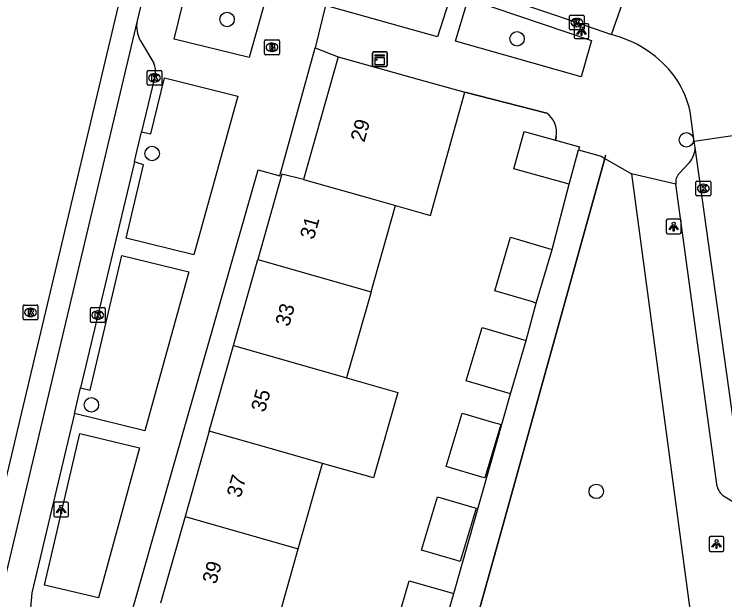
# Model space of a CAD drawing. Extents: x 163150 to 163546, y 380933 to 381635.
# Drawn here: x 163205.77 to 163253.82, y 381435.94 to 381475.58 of the extents above; entities that cross this region are included whole.
import ezdxf

# ---------------------------------------------------------------- set-up
doc = ezdxf.new("R2010")
doc.units = 0
for name, color, linetype in [('IMGEO_Boom', 7, 'Continuous'), ('IMGEO_Brandkraan', 7, 'Continuous'), ('IMGEO_Fietspad_gesloten', 7, 'Continuous'), ('IMGEO_Hek', 7, 'Continuous'), ('IMGEO_Kast', 7, 'Continuous'), ('IMGEO_Kolk', 7, 'Continuous'), ('IMGEO_Lichtpunt', 7, 'Continuous'), ('IMGEO_Muur', 7, 'Continuous'), ('IMGEO_Pand', 7, 'Continuous'), ('IMGEO_Pand_nummerreeks', 7, 'Continuous'), ('IMGEO_Parkeervlak_open', 7, 'Continuous'), ('IMGEO_Rijbaan_lokaal_gesloten', 7, 'Continuous'), ('IMGEO_Rijbaan_lokaal_open', 7, 'Continuous'), ('IMGEO_Rioolput', 7, 'Continuous'), ('IMGEO_Voetpad_open', 7, 'Continuous')]:
    doc.layers.add(name, color=color, linetype=linetype)

msp = doc.modelspace()

# ---------------------------------------------------------------- linework, layer by layer
at = {"layer": 'IMGEO_Boom'}
for centre in [(163220.158, 381475.222), (163239.773, 381473.91), (163251.222, 381467.073), (163215.093, 381466.148), (163210.989, 381449.137), (163245.127, 381443.276)]:
    msp.add_circle(centre, 0.489, dxfattribs=at)
at = {"layer": 'IMGEO_Brandkraan'}
for p, q in [((163222.699, 381472.91), (163222.699, 381473.762)), ((163222.774, 381473.836), (163223.626, 381473.836)), ((163223.187, 381473.616), (163223.212, 381473.616)), ((163223.7, 381473.762), (163223.7, 381472.91)), ((163223.626, 381472.836), (163222.774, 381472.836)), ((163223.21, 381473.056), (163223.185, 381473.056))]:
    msp.add_line(p, q, dxfattribs=at)
for points in [[(163222.699, 381472.91), (163222.699, 381473.762)], [(163222.774, 381473.836), (163223.626, 381473.836)], [(163223.7, 381473.762), (163223.7, 381472.91)], [(163223.047, 381473.536), (163223.047, 381473.136), (163223.26, 381473.136)], [(163223.278, 381473.536), (163223.047, 381473.536)], [(163223.226, 381473.455), (163223.172, 381473.455), (163223.172, 381473.379)], [(163223.172, 381473.379), (163223.225, 381473.379)], [(163223.234, 381473.303), (163223.172, 381473.303), (163223.172, 381473.222)], [(163223.172, 381473.222), (163223.234, 381473.222)], [(163223.626, 381472.836), (163222.774, 381472.836)]]:
    msp.add_lwpolyline(points, dxfattribs=at)
for centre, radius, start, end in [((163222.776, 381473.76), 0.0765, 91.552, 178.448), ((163222.776, 381473.76), 0.0765, 91.552, 178.448), ((163223.624, 381473.76), 0.0765, 1.552, 88.448), ((163223.624, 381473.76), 0.0765, 1.552, 88.448), ((163223.227, 381473.417), 0.0379, 267.8285, 90.9355), ((163223.235, 381473.262), 0.0404, 269.8759, 90.5077), ((163223.266, 381473.387), 0.251, 268.6676, 293.5347), ((163223.282, 381473.391), 0.145, 59.4692, 91.5367), ((163223.307, 381473.438), 0.0922, 285.5137, 58.1501), ((163223.312, 381473.246), 0.105, 301.3115, 78.989), ((163222.776, 381472.912), 0.0765, 181.552, 268.448), ((163222.776, 381472.912), 0.0765, 181.552, 268.448), ((163223.624, 381472.912), 0.0765, 271.552, 358.448), ((163223.624, 381472.912), 0.0765, 271.552, 358.448)]:
    msp.add_arc(centre, radius, start, end, dxfattribs=at)
for centre, major_axis, ratio, start_param, end_param in [((163223.186, 381473.336), (-0.387, 0.002), 0.722429, 4.712389, 7.853982), ((163223.211, 381473.336), (-0.39, 0.002), 0.717154, 1.570796, 4.712389)]:
    msp.add_ellipse(centre, major_axis=major_axis, ratio=ratio, start_param=start_param, end_param=end_param, dxfattribs=at)
at = {"layer": 'IMGEO_Fietspad_gesloten'}
for points in [[(163214.995, 381479.021), (163214.084, 381475.132)], [(163214.084, 381475.132), (163205.141, 381437.39)]]:
    msp.add_lwpolyline(points, dxfattribs=at)
at = {"layer": 'IMGEO_Hek'}
for points in [[(163238.676, 381440.476), (163245.779, 381466.055)], [(163235.062, 381427.567), (163238.676, 381440.476)]]:
    msp.add_lwpolyline(points, dxfattribs=at)
at = {"layer": 'IMGEO_Kast'}
for p, q in [((163229.988, 381472.108), (163229.988, 381472.949)), ((163229.988, 381472.949), (163229.988, 381472.108)), ((163230.063, 381473.033), (163230.904, 381473.033)), ((163230.904, 381473.033), (163230.063, 381473.033)), ((163230.988, 381472.958), (163230.988, 381472.117)), ((163230.988, 381472.117), (163230.988, 381472.958)), ((163230.913, 381472.033), (163230.072, 381472.033)), ((163230.072, 381472.033), (163230.913, 381472.033))]:
    msp.add_line(p, q, dxfattribs=at)
for points in [[(163230.183, 381472.823), (163230.783, 381472.823), (163230.783, 381472.738), (163230.183, 381472.738), (163230.183, 381472.823)], [(163230.183, 381472.648), (163230.783, 381472.648), (163230.783, 381472.159), (163230.183, 381472.159), (163230.183, 381472.648)]]:
    msp.add_lwpolyline(points, dxfattribs=at)
msp.add_circle((163230.267, 381472.497), 0.0377, dxfattribs=at)
for centre, start, end in [((163230.066, 381472.955), 92.4484, 184.2845), ((163230.066, 381472.955), 92.4484, 184.2845), ((163230.91, 381472.955), 2.4484, 94.2845), ((163230.91, 381472.955), 2.4484, 94.2845), ((163230.066, 381472.111), 182.4484, 274.2845), ((163230.066, 381472.111), 182.4484, 274.2845), ((163230.91, 381472.111), 272.4484, 4.2845), ((163230.91, 381472.111), 272.4484, 4.2845)]:
    msp.add_arc(centre, 0.0779, start, end, dxfattribs=at)
at = {"layer": 'IMGEO_Kolk'}
for p, q in [((163243.389, 381475.513), (163244.241, 381475.513)), ((163243.314, 381474.587), (163243.314, 381475.439)), ((163243.802, 381475.293), (163243.827, 381475.293)), ((163244.315, 381475.439), (163244.315, 381474.587)), ((163243.825, 381474.733), (163243.8, 381474.733)), ((163244.241, 381474.513), (163243.389, 381474.513)), ((163214.753, 381470.84), (163214.753, 381471.692)), ((163214.828, 381471.766), (163215.68, 381471.766)), ((163215.754, 381471.692), (163215.754, 381470.84)), ((163215.241, 381471.546), (163215.266, 381471.546)), ((163215.68, 381470.766), (163214.828, 381470.766)), ((163215.264, 381470.986), (163215.239, 381470.986)), ((163251.864, 381463.358), (163251.864, 381464.21)), ((163251.939, 381464.284), (163252.791, 381464.284)), ((163252.352, 381464.064), (163252.377, 381464.064)), ((163252.865, 381464.21), (163252.865, 381463.358)), ((163252.375, 381463.504), (163252.35, 381463.504)), ((163252.791, 381463.284), (163251.939, 381463.284)), ((163210.918, 381454.788), (163210.918, 381455.64)), ((163210.993, 381455.714), (163211.845, 381455.714)), ((163211.406, 381455.494), (163211.431, 381455.494)), ((163211.919, 381455.64), (163211.919, 381454.788)), ((163211.429, 381454.934), (163211.404, 381454.934)), ((163211.845, 381454.714), (163210.993, 381454.714))]:
    msp.add_line(p, q, dxfattribs=at)
for points in [[(163243.389, 381475.513), (163244.241, 381475.513)], [(163243.314, 381474.587), (163243.314, 381475.439)], [(163243.635, 381475.213), (163243.758, 381475.213), (163243.758, 381475.062), (163243.888, 381475.213), (163244.052, 381475.213), (163243.906, 381475.062), (163244.059, 381474.813), (163243.907, 381474.813), (163243.822, 381474.977), (163243.758, 381474.91), (163243.758, 381474.813), (163243.635, 381474.813), (163243.635, 381475.213)], [(163244.315, 381475.439), (163244.315, 381474.587)], [(163244.241, 381474.513), (163243.389, 381474.513)], [(163214.753, 381470.84), (163214.753, 381471.692)], [(163214.828, 381471.766), (163215.68, 381471.766)], [(163215.754, 381471.692), (163215.754, 381470.84)], [(163215.074, 381471.466), (163215.197, 381471.466), (163215.197, 381471.315), (163215.327, 381471.466), (163215.491, 381471.466), (163215.345, 381471.315), (163215.498, 381471.066), (163215.346, 381471.066), (163215.261, 381471.23), (163215.197, 381471.163), (163215.197, 381471.066), (163215.074, 381471.066), (163215.074, 381471.466)], [(163215.68, 381470.766), (163214.828, 381470.766)], [(163251.864, 381463.358), (163251.864, 381464.21)], [(163251.939, 381464.284), (163252.791, 381464.284)], [(163252.185, 381463.984), (163252.308, 381463.984), (163252.308, 381463.833), (163252.438, 381463.984), (163252.602, 381463.984), (163252.456, 381463.833), (163252.609, 381463.584), (163252.457, 381463.584), (163252.372, 381463.748), (163252.308, 381463.681), (163252.308, 381463.584), (163252.185, 381463.584), (163252.185, 381463.984)], [(163252.865, 381464.21), (163252.865, 381463.358)], [(163252.791, 381463.284), (163251.939, 381463.284)], [(163210.918, 381454.788), (163210.918, 381455.64)], [(163210.993, 381455.714), (163211.845, 381455.714)], [(163211.239, 381455.414), (163211.362, 381455.414), (163211.362, 381455.263), (163211.492, 381455.414), (163211.656, 381455.414), (163211.51, 381455.263), (163211.663, 381455.014), (163211.511, 381455.014), (163211.426, 381455.178), (163211.362, 381455.111), (163211.362, 381455.014), (163211.239, 381455.014), (163211.239, 381455.414)], [(163211.919, 381455.64), (163211.919, 381454.788)], [(163211.845, 381454.714), (163210.993, 381454.714)]]:
    msp.add_lwpolyline(points, dxfattribs=at)
for centre, start, end in [((163243.391, 381475.437), 91.552, 178.448), ((163243.391, 381475.437), 91.552, 178.448), ((163244.239, 381475.437), 1.552, 88.448), ((163244.239, 381475.437), 1.552, 88.448), ((163243.391, 381474.589), 181.552, 268.448), ((163243.391, 381474.589), 181.552, 268.448), ((163244.239, 381474.589), 271.552, 358.448), ((163244.239, 381474.589), 271.552, 358.448), ((163214.83, 381471.69), 91.552, 178.448), ((163214.83, 381471.69), 91.552, 178.448), ((163215.678, 381471.69), 1.552, 88.448), ((163215.678, 381471.69), 1.552, 88.448), ((163214.83, 381470.842), 181.552, 268.448), ((163214.83, 381470.842), 181.552, 268.448), ((163215.678, 381470.842), 271.552, 358.448), ((163215.678, 381470.842), 271.552, 358.448), ((163251.941, 381464.208), 91.552, 178.448), ((163251.941, 381464.208), 91.552, 178.448), ((163252.789, 381464.208), 1.552, 88.448), ((163252.789, 381464.208), 1.552, 88.448), ((163251.941, 381463.36), 181.552, 268.448), ((163251.941, 381463.36), 181.552, 268.448), ((163252.789, 381463.36), 271.552, 358.448), ((163252.789, 381463.36), 271.552, 358.448), ((163210.995, 381455.638), 91.552, 178.448), ((163210.995, 381455.638), 91.552, 178.448), ((163211.843, 381455.638), 1.552, 88.448), ((163211.843, 381455.638), 1.552, 88.448), ((163210.995, 381454.79), 181.552, 268.448), ((163210.995, 381454.79), 181.552, 268.448), ((163211.843, 381454.79), 271.552, 358.448), ((163211.843, 381454.79), 271.552, 358.448)]:
    msp.add_arc(centre, 0.0765, start, end, dxfattribs=at)
for centre, major_axis, ratio, start_param, end_param in [((163243.801, 381475.013), (-0.387, 0.002), 0.722429, 4.712389, 7.853982), ((163243.826, 381475.013), (-0.39, 0.002), 0.717154, 1.570796, 4.712389), ((163215.24, 381471.266), (-0.387, 0.002), 0.722429, 4.712389, 7.853982), ((163215.265, 381471.266), (-0.39, 0.002), 0.717154, 1.570796, 4.712389), ((163252.351, 381463.784), (-0.387, 0.002), 0.722429, 4.712389, 7.853982), ((163252.376, 381463.784), (-0.39, 0.002), 0.717154, 1.570796, 4.712389), ((163211.405, 381455.214), (-0.387, 0.002), 0.722429, 4.712389, 7.853982), ((163211.43, 381455.214), (-0.39, 0.002), 0.717154, 1.570796, 4.712389)]:
    msp.add_ellipse(centre, major_axis=major_axis, ratio=ratio, start_param=start_param, end_param=end_param, dxfattribs=at)
at = {"layer": 'IMGEO_Lichtpunt'}
for p, q in [((163243.637, 381474.834), (163243.637, 381474.027)), ((163243.637, 381474.834), (163243.637, 381474.027)), ((163244.539, 381474.929), (163243.731, 381474.929)), ((163244.539, 381474.929), (163243.731, 381474.929)), ((163244.633, 381474.027), (163244.633, 381474.834)), ((163244.633, 381474.027), (163244.633, 381474.834)), ((163243.731, 381473.933), (163244.539, 381473.933)), ((163243.731, 381473.933), (163244.539, 381473.933)), ((163249.864, 381461.604), (163249.864, 381460.797)), ((163249.864, 381461.604), (163249.864, 381460.797)), ((163250.766, 381461.699), (163249.958, 381461.699)), ((163250.766, 381461.699), (163249.958, 381461.699)), ((163250.86, 381460.797), (163250.86, 381461.604)), ((163250.86, 381460.797), (163250.86, 381461.604)), ((163249.958, 381460.703), (163250.766, 381460.703)), ((163249.958, 381460.703), (163250.766, 381460.703)), ((163208.441, 381442.455), (163208.441, 381441.648)), ((163208.441, 381442.455), (163208.441, 381441.648)), ((163209.343, 381442.55), (163208.535, 381442.55)), ((163209.343, 381442.55), (163208.535, 381442.55)), ((163209.437, 381441.648), (163209.437, 381442.455)), ((163209.437, 381441.648), (163209.437, 381442.455)), ((163208.535, 381441.554), (163209.343, 381441.554)), ((163208.535, 381441.554), (163209.343, 381441.554)), ((163252.768, 381440.121), (163252.768, 381439.314)), ((163252.768, 381440.121), (163252.768, 381439.314)), ((163253.67, 381440.216), (163252.862, 381440.216)), ((163253.67, 381440.216), (163252.862, 381440.216)), ((163253.764, 381439.314), (163253.764, 381440.121)), ((163253.764, 381439.314), (163253.764, 381440.121)), ((163252.862, 381439.22), (163253.67, 381439.22)), ((163252.862, 381439.22), (163253.67, 381439.22))]:
    msp.add_line(p, q, dxfattribs=at)
for points in [[(163244.011, 381474.498), (163244.05, 381474.47), (163243.862, 381474.208), (163243.824, 381474.235), (163244.011, 381474.498)], [(163244.113, 381474.45), (163244.16, 381474.45), (163244.16, 381474.128), (163244.113, 381474.128), (163244.113, 381474.45)], [(163244.223, 381474.47), (163244.261, 381474.497), (163244.448, 381474.235), (163244.409, 381474.207), (163244.223, 381474.47)], [(163250.238, 381461.268), (163250.277, 381461.24), (163250.089, 381460.978), (163250.051, 381461.005), (163250.238, 381461.268)], [(163250.34, 381461.22), (163250.387, 381461.22), (163250.387, 381460.898), (163250.34, 381460.898), (163250.34, 381461.22)], [(163250.45, 381461.24), (163250.488, 381461.267), (163250.675, 381461.005), (163250.636, 381460.977), (163250.45, 381461.24)], [(163208.815, 381442.119), (163208.854, 381442.091), (163208.666, 381441.829), (163208.628, 381441.856), (163208.815, 381442.119)], [(163208.917, 381442.071), (163208.964, 381442.071), (163208.964, 381441.749), (163208.917, 381441.749), (163208.917, 381442.071)], [(163209.027, 381442.091), (163209.065, 381442.118), (163209.252, 381441.856), (163209.213, 381441.828), (163209.027, 381442.091)], [(163253.142, 381439.785), (163253.181, 381439.757), (163252.993, 381439.495), (163252.955, 381439.522), (163253.142, 381439.785)], [(163253.244, 381439.737), (163253.291, 381439.737), (163253.291, 381439.415), (163253.244, 381439.415), (163253.244, 381439.737)], [(163253.354, 381439.757), (163253.392, 381439.784), (163253.579, 381439.522), (163253.54, 381439.494), (163253.354, 381439.757)]]:
    msp.add_lwpolyline(points, dxfattribs=at)
for centre in [(163244.136, 381474.632), (163250.363, 381461.402), (163208.94, 381442.253), (163253.267, 381439.919)]:
    msp.add_circle(centre, 0.0994, dxfattribs=at)
for centre, start, end in [((163243.731, 381474.834), 90, 180), ((163243.731, 381474.834), 90, 180), ((163244.539, 381474.834), 0, 90), ((163244.539, 381474.834), 0, 90), ((163243.731, 381474.027), 180, 270), ((163243.731, 381474.027), 180, 270), ((163244.539, 381474.027), 270, 0), ((163244.539, 381474.027), 270, 360), ((163249.958, 381461.604), 90, 180), ((163249.958, 381461.604), 90, 180), ((163250.766, 381461.604), 0, 90), ((163250.766, 381461.604), 0, 90), ((163249.958, 381460.797), 180, 270), ((163249.958, 381460.797), 180, 270), ((163250.766, 381460.797), 270, 0), ((163250.766, 381460.797), 270, 360), ((163208.535, 381442.455), 90, 180), ((163208.535, 381442.455), 90, 180), ((163209.343, 381442.455), 0, 90), ((163209.343, 381442.455), 0, 90), ((163208.535, 381441.648), 180, 270), ((163208.535, 381441.648), 180, 270), ((163209.343, 381441.648), 270, 0), ((163209.343, 381441.648), 270, 360), ((163252.862, 381440.121), 90, 180), ((163252.862, 381440.121), 90, 180), ((163253.67, 381440.121), 0, 90), ((163253.67, 381440.121), 0, 90), ((163252.862, 381439.314), 180, 270), ((163252.862, 381439.314), 180, 270), ((163253.67, 381439.314), 270, 0), ((163253.67, 381439.314), 270, 360)]:
    msp.add_arc(centre, 0.0946, start, end, dxfattribs=at)
at = {"layer": 'IMGEO_Muur'}
for points in [[(163241.776, 381468.881), (163236.248, 381470.303)], [(163242.369, 381467.056), (163242.428, 381467.291)]]:
    msp.add_lwpolyline(points, dxfattribs=at)
msp.add_arc((163240.829, 381467.564), 1.622, 350.3148, 54.2786, dxfattribs=at)
at = {"layer": 'IMGEO_Pand'}
for points in [[(163227.677, 381472.702), (163225.339, 381464.399)], [(163227.677, 381472.702), (163233.157, 381471.168), (163236.248, 381470.303)], [(163231.55, 381462.624), (163233.909, 381461.948), (163236.248, 381470.303)], [(163243.286, 381464.073), (163239.562, 381465.106), (163240.264, 381467.64), (163242.369, 381467.056)], [(163242.369, 381467.056), (163243.989, 381466.607), (163243.929, 381466.391)], [(163243.286, 381464.073), (163243.929, 381466.391)], [(163225.339, 381464.399), (163223.876, 381464.74), (163222.244, 381458.973)], [(163225.339, 381464.399), (163229.982, 381463.072), (163231.55, 381462.624)], [(163229.896, 381456.778), (163230.175, 381457.762), (163231.55, 381462.624)], [(163241.067, 381456.029), (163240.756, 381456.121), (163238.261, 381456.859), (163239.33, 381460.476), (163241.825, 381459.738), (163242.137, 381459.646)], [(163241.067, 381456.029), (163242.137, 381459.646)], [(163220.594, 381453.144), (163222.244, 381458.973)], [(163222.244, 381458.973), (163229.896, 381456.778)], [(163229.896, 381456.778), (163228.248, 381450.954)], [(163239.32, 381449.88), (163236.337, 381450.761), (163237.406, 381454.378), (163240.389, 381453.497)], [(163239.32, 381449.88), (163240.389, 381453.497)], [(163218.959, 381447.365), (163220.594, 381453.144)], [(163220.594, 381453.144), (163228.093, 381451.001), (163228.248, 381450.954)], [(163228.248, 381450.954), (163231.718, 381449.962), (163230.067, 381444.189), (163226.613, 381445.177)], [(163234.986, 381444.961), (163236.055, 381448.578), (163238.277, 381447.921), (163238.462, 381447.866), (163238.67, 381447.804), (163237.601, 381444.188), (163237.393, 381444.249), (163234.986, 381444.961)], [(163218.959, 381447.365), (163217.323, 381441.585)], [(163226.613, 381445.177), (163223.794, 381445.983), (163218.959, 381447.365)], [(163224.978, 381439.398), (163226.613, 381445.177)], [(163233.313, 381439.299), (163234.382, 381442.916), (163236.856, 381442.185), (163237, 381442.142), (163235.931, 381438.526), (163235.787, 381438.568), (163233.313, 381439.299)], [(163217.323, 381441.585), (163215.663, 381435.717)], [(163217.323, 381441.585), (163224.978, 381439.398)], [(163223.318, 381433.532), (163224.978, 381439.398)], [(163230.789, 381431.395), (163232.474, 381437.235), (163235.499, 381436.362)], [(163233.816, 381430.53), (163235.499, 381436.362)]]:
    msp.add_lwpolyline(points, dxfattribs=at)
at = {"layer": 'IMGEO_Parkeervlak_open'}
for points in [[(163213.896, 381465.595), (163213.898, 381465.606), (163214.376, 381467.613)], [(163209.838, 381448.544), (163210.251, 381450.293)]]:
    msp.add_lwpolyline(points, dxfattribs=at)
at = {"layer": 'IMGEO_Rijbaan_lokaal_gesloten'}
msp.add_lwpolyline([(163166.425, 381280.691), (163188.546, 381358.485), (163194.244, 381378.759), (163197.853, 381391.449), (163199.503, 381397.64), (163199.813, 381399.806), (163200.997, 381406.978), (163202.361, 381414.066), (163203.421, 381419.565), (163203.421, 381421.474), (163203.421, 381430.45), (163203.421, 381436.022), (163203.704, 381437.827), (163206.489, 381449.486), (163214.12, 381481.676), (163216.801, 381492.716), (163218.451, 381497.565), (163223.711, 381513.764), (163241.568, 381568.239), (163248.986, 381592.289), (163253.519, 381605.619), (163255.545, 381608.986), (163259.826, 381616.311)], dxfattribs=at)
at = {"layer": 'IMGEO_Rijbaan_lokaal_open'}
for points in [[(163246.169, 381474.213), (163248.478, 381480.841)], [(163228.003, 381480.333), (163242.361, 381475.506), (163243.815, 381475.014), (163246.169, 381474.213)], [(163246.738, 381474.018), (163246.169, 381474.213)], [(163251.759, 381466.968), (163251.475, 381468.994)], [(163255.257, 381467.47), (163251.759, 381466.968)], [(163251.818, 381466.551), (163251.759, 381466.968)], [(163255.318, 381441.565), (163251.818, 381466.551)]]:
    msp.add_lwpolyline(points, dxfattribs=at)
for centre, radius, start, end in [((163244.403, 381466.891), 7.499, 34.5655, 71.8619), ((163245, 381467.561), 6.632, 12.482, 32.7275)]:
    msp.add_arc(centre, radius, start, end, dxfattribs=at)
at = {"layer": 'IMGEO_Rioolput'}
for p, q in [((163206.373, 381454.968), (163206.373, 381455.82)), ((163206.448, 381455.894), (163207.3, 381455.894)), ((163207.374, 381455.82), (163207.374, 381454.968)), ((163206.861, 381455.674), (163206.886, 381455.674)), ((163207.3, 381454.894), (163206.448, 381454.894)), ((163206.884, 381455.114), (163206.859, 381455.114))]:
    msp.add_line(p, q, dxfattribs=at)
for points in [[(163206.373, 381454.968), (163206.373, 381455.82)], [(163206.448, 381455.894), (163207.3, 381455.894)], [(163207.374, 381455.82), (163207.374, 381454.968)], [(163206.962, 381455.592), (163206.71, 381455.594), (163206.71, 381455.194)], [(163206.71, 381455.194), (163206.834, 381455.194), (163206.834, 381455.356), (163206.845, 381455.356)], [(163206.888, 381455.513), (163206.834, 381455.513), (163206.834, 381455.432)], [(163206.834, 381455.432), (163206.886, 381455.432)], [(163206.892, 381455.327), (163206.963, 381455.194), (163207.103, 381455.194), (163207.038, 381455.32)], [(163207.3, 381454.894), (163206.448, 381454.894)]]:
    msp.add_lwpolyline(points, dxfattribs=at)
for centre, radius, start, end in [((163206.45, 381455.818), 0.0765, 91.552, 178.448), ((163206.45, 381455.818), 0.0765, 91.552, 178.448), ((163207.298, 381455.818), 0.0765, 1.552, 88.448), ((163207.298, 381455.818), 0.0765, 1.552, 88.448), ((163206.844, 381455.303), 0.0533, 26.0293, 88.6989), ((163206.87, 381455.621), 0.19, 274.7715, 282.9687), ((163206.894, 381455.417), 0.0964, 77.0061, 93.1865), ((163206.908, 381455.474), 0.0378, 276.6634, 79.6772), ((163206.961, 381455.482), 0.109, 350.3612, 89.416), ((163206.959, 381455.482), 0.112, 277.5842, 350.9817), ((163206.943, 381455.267), 0.108, 29.5134, 73.7905), ((163206.45, 381454.97), 0.0765, 181.552, 268.448), ((163206.45, 381454.97), 0.0765, 181.552, 268.448), ((163207.298, 381454.97), 0.0765, 271.552, 358.448), ((163207.298, 381454.97), 0.0765, 271.552, 358.448)]:
    msp.add_arc(centre, radius, start, end, dxfattribs=at)
for centre, major_axis, ratio, start_param, end_param in [((163206.86, 381455.394), (-0.387, 0.002), 0.722429, 4.712389, 7.853982), ((163206.885, 381455.394), (-0.39, 0.002), 0.717154, 1.570796, 4.712389)]:
    msp.add_ellipse(centre, major_axis=major_axis, ratio=ratio, start_param=start_param, end_param=end_param, dxfattribs=at)
at = {"layer": 'IMGEO_Voetpad_open'}
for points in [[(163221.135, 381479.642), (163223.461, 381479.079), (163221.65, 381472.636), (163216.59, 381473.889), (163217.433, 381477.396)], [(163227.756, 381479.535), (163235.34, 381477.027), (163234.397, 381474.039), (163226.814, 381476.166)], [(163235.602, 381473.747), (163236.464, 381476.63), (163244.817, 381473.803), (163244.116, 381471.331), (163235.602, 381473.747)], [(163226.814, 381476.166), (163226.121, 381473.3)], [(163214.309, 381473.774), (163215.203, 381472.257)], [(163208.756, 381412.2), (163208.859, 381412.568), (163207.416, 381412.989), (163222.262, 381465.047), (163223.737, 381464.635), (163226.121, 381473.3)], [(163226.121, 381473.3), (163227.677, 381472.702)], [(163214.376, 381467.613), (163215.012, 381467.482), (163215.933, 381471.275), (163220.899, 381470.024), (163217.921, 381459.279), (163213.332, 381460.425), (163214.504, 381465.376), (163213.896, 381465.595)], [(163215.306, 381471.477), (163215.249, 381471.266), (163214.376, 381467.613)], [(163236.248, 381470.303), (163241.776, 381468.881)], [(163242.428, 381467.291), (163242.369, 381467.056)], [(163243.929, 381466.391), (163245.455, 381465.968), (163245.713, 381465.817)], [(163213.896, 381465.595), (163211.414, 381455.214), (163210.251, 381450.293)], [(163245.713, 381465.817), (163238.676, 381440.476), (163235.062, 381427.567), (163252.186, 381429.92)], [(163245.713, 381465.817), (163247.511, 381464.766)], [(163250.725, 381464.805), (163251.428, 381465.55)], [(163250.513, 381464.074), (163247.511, 381464.766)], [(163247.511, 381464.766), (163252.186, 381429.92)], [(163242.137, 381459.646), (163243.286, 381464.073)], [(163253.303, 381443.603), (163250.513, 381464.074)], [(163210.251, 381450.293), (163210.9, 381450.141), (163213.044, 381459.245), (163217.57, 381458.129), (163214.601, 381447.382), (163209.838, 381448.544)], [(163240.389, 381453.497), (163241.067, 381456.029)], [(163235.499, 381436.362), (163239.32, 381449.88)], [(163209.838, 381448.544), (163206.97, 381436.404), (163206.869, 381435.376), (163206.852, 381434.394), (163206.841, 381433.156), (163206.846, 381432.58)], [(163211.459, 381436.07), (163207.81, 381436.927), (163210.199, 381447.207), (163214.246, 381446.231), (163211.459, 381436.07)], [(163254.58, 381442.446), (163253.738, 381442.963)]]:
    msp.add_lwpolyline(points, dxfattribs=at)
for centre, radius, start, end in [((163216.033, 381474.757), 1.985, 169.1208, 209.6944), ((163214.109, 381471.716), 1.221, 348.7228, 26.3221), ((163240.829, 381467.564), 1.622, 350.3148, 54.2786), ((163250.21, 381466.601), 1.609, 319.2105, 358.2167), ((163251.437, 381464.202), 0.933, 139.7437, 187.9106), ((163254.454, 381443.917), 1.193, 195.2796, 233.1273)]:
    msp.add_arc(centre, radius, start, end, dxfattribs=at)

# ---------------------------------------------------------------- texts
at = {"layer": 'IMGEO_Pand_nummerreeks'}
for s, rotation, p in [('29', 74.2727, (163229.441, 381466.866)), ('31', 74.1987, (163226.021, 381460.277)), ('33', 74.1987, (163224.354, 381454.386)), ('35', 74.198, (163222.714, 381448.59)), ('37', 74.1987, (163221.074, 381442.795)), ('39', 74.1987, (163219.42, 381436.952))]:
    msp.add_text(s, height=1, rotation=rotation, dxfattribs=at).set_placement(p)

doc.saveas('drawing.dxf')
